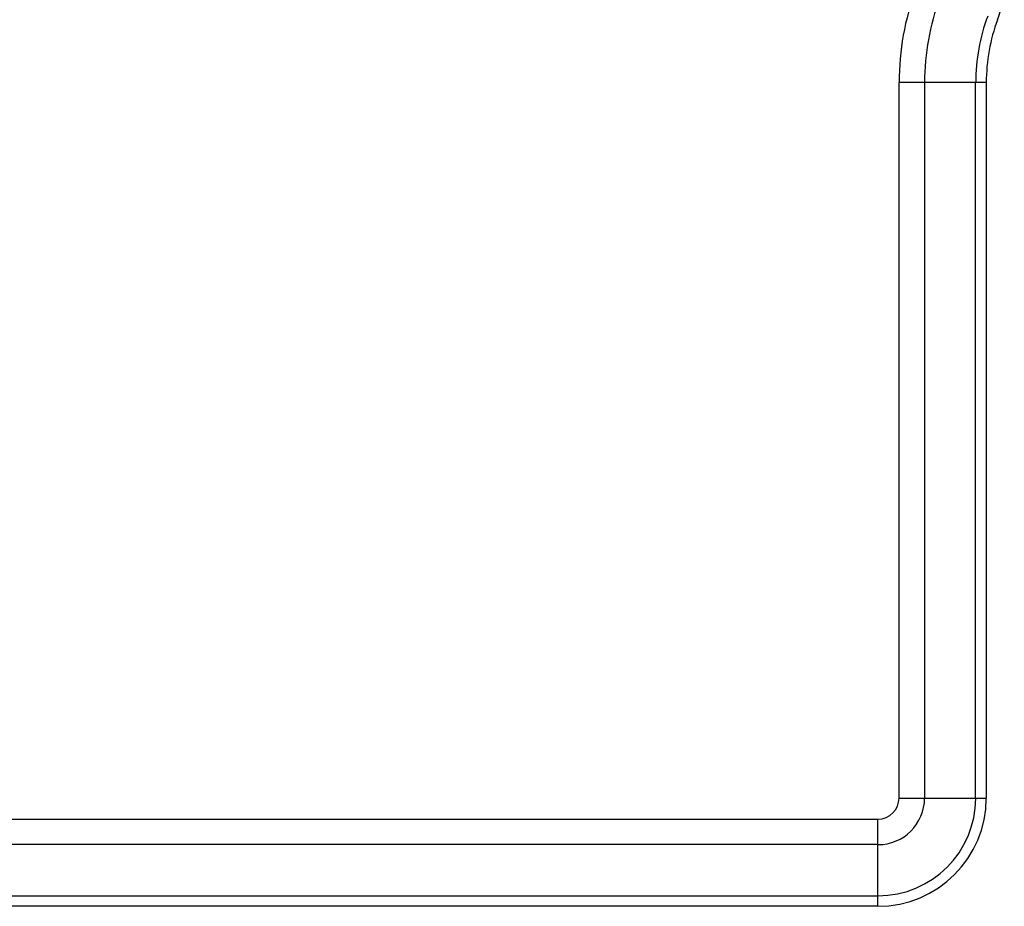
# Model space of a CAD drawing. Header units: millimetres. Extents: x 90 to 358, y 74 to 282.
# Tile 406 of 408: x 344 to 358, y 149 to 161. Entities that reach past the tile are written whole.
import ezdxf

# ---------------------------------------------------------------- set-up
doc = ezdxf.new("R2010")
doc.units = ezdxf.units.MM
doc.header["$LTSCALE"] = 23.1
doc.layers.add('20_ALL_FEATURES', color=7, linetype='CONTINUOUS')

msp = doc.modelspace()

# ---------------------------------------------------------------- linework, layer by layer
at = {"layer": '20_ALL_FEATURES'}
for p, q in [((357.474, 160.244), (356.267, 160.244)), ((356.267, 150.334), (356.267, 160.244)), ((356.62, 160.244), (356.62, 150.334)), ((357.327, 150.334), (357.327, 160.244)), ((357.474, 160.244), (357.474, 150.334)), ((356.267, 150.334), (357.474, 150.334)), ((303.474, 150.041), (355.974, 150.041)), ((355.974, 148.834), (355.974, 150.041)), ((355.974, 149.688), (303.474, 149.688)), ((303.474, 148.981), (355.974, 148.981)), ((355.974, 148.834), (303.474, 148.834))]:
    msp.add_line(p, q, dxfattribs=at)
for centre, radius, start, end in [((359.974, 160.244), 3.707, 159.6359, 180), ((356.224, 161.636), 1.5, 339.6359, 360), ((359.974, 160.244), 3.354, 159.6359, 180), ((359.974, 160.244), 2.646, 159.6359, 180), ((359.974, 160.244), 2.5, 159.6359, 180), ((355.974, 150.334), 1.5, 270, 360), ((355.974, 150.334), 1.354, 270, 360), ((355.974, 150.334), 0.646, 270, 360), ((355.974, 150.334), 0.293, 270, 360)]:
    msp.add_arc(centre, radius, start, end, dxfattribs=at)

doc.saveas('drawing.dxf')
